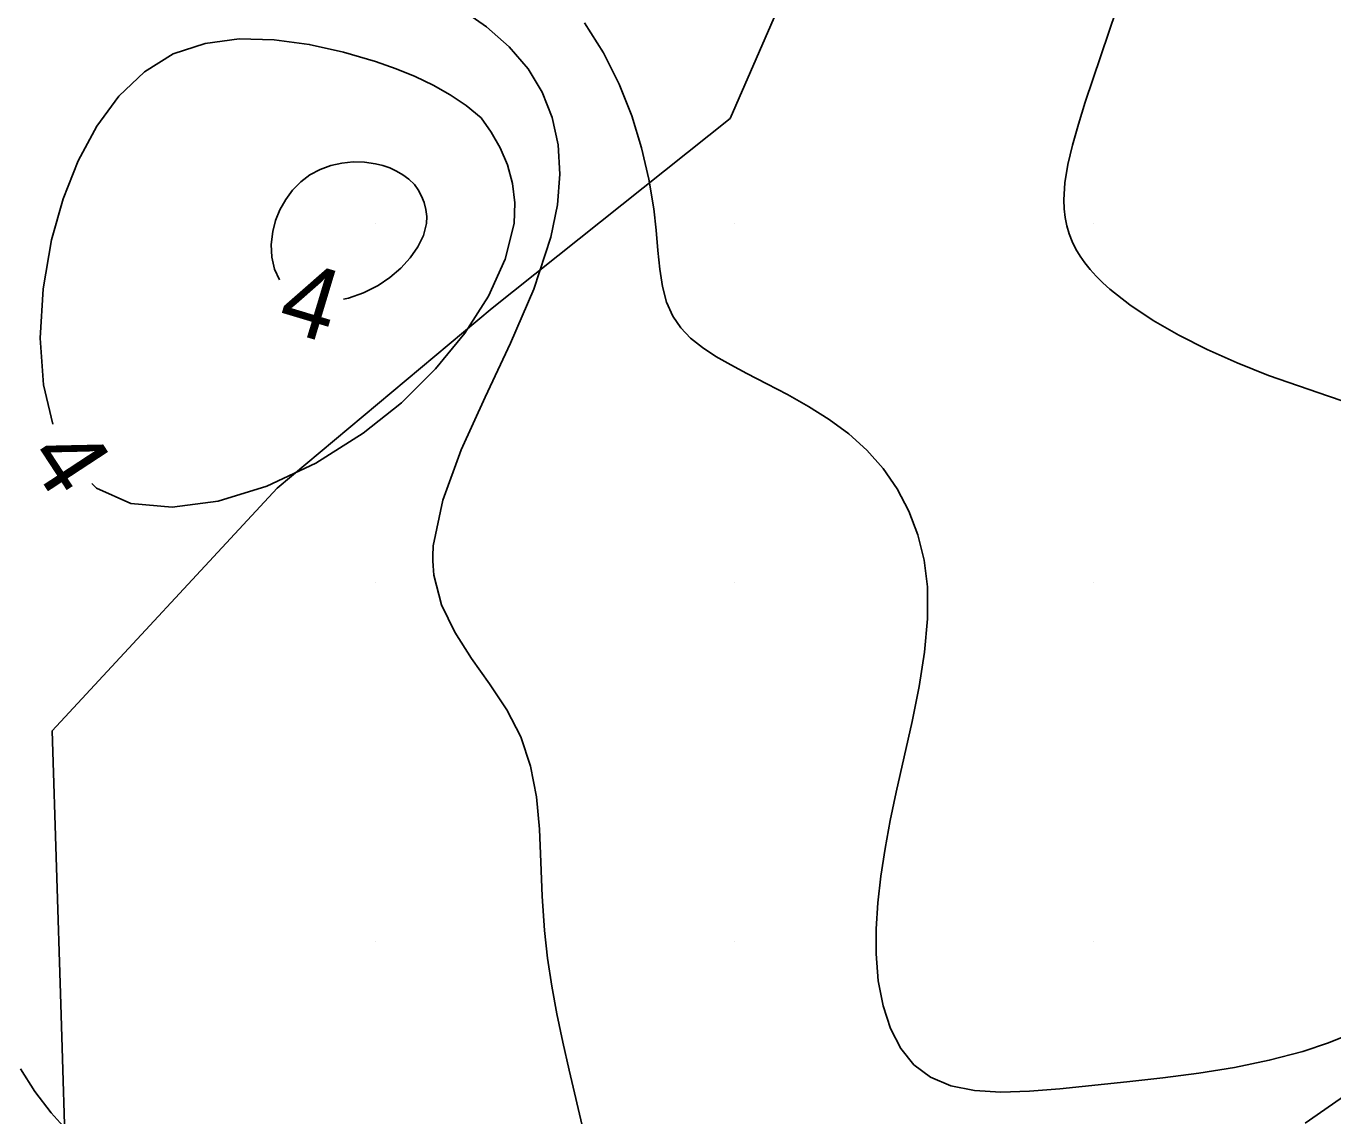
# Model space of a CAD drawing. Extents: x 2602990 to 2605851, y 618069 to 619180.
# Drawn here: x 2603320.28 to 2603356.65, y 618495.16 to 618525.5 of the extents above; entities that cross this region are included whole.
import ezdxf

# ---------------------------------------------------------------- set-up
doc = ezdxf.new("R2010")
doc.units = 0
for name, color, linetype in [('DTM Contours Minor', 7, 'Continuous'), ('DTM Contours Minor Text', 7, 'Continuous'), ('Exist DTM Crownline', 7, 'Continuous'), ('Exist DTM QL2 LIDAR Elevation Point', 7, 'Continuous'), ('Exist Roads EOP', 7, 'Continuous'), ('PH Exist DTM Obscure Area', 7, 'Continuous')]:
    doc.layers.add(name, color=color, linetype=linetype)

msp = doc.modelspace()

# ---------------------------------------------------------------- linework, layer by layer
at = {"layer": 'DTM Contours Minor'}
for points in [[(2603332.359, 618525.984), (2603333.09, 618525.479), (2603333.725, 618524.922), (2603334.251, 618524.308), (2603334.642, 618523.657), (2603334.92, 618522.948), (2603335.083, 618522.186), (2603335.133, 618521.374), (2603335.068, 618520.516), (2603334.888, 618519.616), (2603334.406, 618518.168), (2603333.76, 618516.67), (2603333.053, 618515.165), (2603332.389, 618513.695), (2603331.874, 618512.301), (2603331.612, 618511.025), (2603331.598, 618510.743), (2603331.598, 618510.606), (2603331.604, 618510.47), (2603331.614, 618510.337), (2603331.63, 618510.205), (2603331.845, 618509.382), (2603332.214, 618508.62), (2603332.679, 618507.894), (2603333.179, 618507.182), (2603333.657, 618506.461), (2603334.051, 618505.706), (2603334.321, 618504.896), (2603334.481, 618504.038), (2603334.565, 618503.142), (2603334.608, 618502.216), (2603334.643, 618501.27), (2603334.704, 618500.313), (2603334.79, 618499.542), (2603334.909, 618498.769), (2603335.054, 618497.993), (2603335.219, 618497.212), (2603335.397, 618496.426), (2603335.797, 618494.727)], [(2603350.623, 618525.96), (2603349.758, 618523.376), (2603349.565, 618522.764), (2603349.401, 618522.185), (2603349.274, 618521.64), (2603349.191, 618521.131), (2603349.16, 618520.659), (2603349.168, 618520.407), (2603349.196, 618520.166), (2603349.243, 618519.935), (2603349.309, 618519.712), (2603349.394, 618519.497), (2603349.499, 618519.287), (2603349.614, 618519.094), (2603349.747, 618518.904), (2603349.896, 618518.717), (2603350.062, 618518.533), (2603350.245, 618518.351), (2603350.445, 618518.17), (2603351.001, 618517.732), (2603351.646, 618517.304), (2603352.366, 618516.889), (2603353.151, 618516.493), (2603353.987, 618516.119), (2603354.861, 618515.773), (2603355.688, 618515.48), (2603356.528, 618515.197), (2603357.369, 618514.907)], [(2603335.819, 618525.587), (2603336.351, 618524.755), (2603336.788, 618523.884), (2603337.139, 618522.995), (2603337.411, 618522.106), (2603337.611, 618521.236), (2603337.747, 618520.405), (2603337.813, 618519.81), (2603337.865, 618519.25), (2603337.919, 618518.728), (2603337.993, 618518.248), (2603338.107, 618517.811), (2603338.277, 618517.419), (2603338.497, 618517.098), (2603338.774, 618516.81), (2603339.104, 618516.547), (2603339.479, 618516.301), (2603339.894, 618516.063), (2603340.343, 618515.825), (2603340.898, 618515.539), (2603341.474, 618515.236), (2603342.056, 618514.907), (2603342.628, 618514.544), (2603343.175, 618514.14), (2603343.679, 618513.688), (2603344.133, 618513.176), (2603344.524, 618512.61), (2603344.846, 618511.994), (2603345.097, 618511.333), (2603345.271, 618510.629), (2603345.364, 618509.888), (2603345.37, 618508.994), (2603345.286, 618508.064), (2603345.134, 618507.108), (2603344.936, 618506.133), (2603344.494, 618504.167), (2603344.329, 618503.377), (2603344.185, 618502.597), (2603344.067, 618501.832), (2603343.983, 618501.086), (2603343.937, 618500.362), (2603343.936, 618499.665), (2603343.997, 618498.914), (2603344.129, 618498.215), (2603344.335, 618497.584), (2603344.621, 618497.034), (2603344.99, 618496.578), (2603345.447, 618496.23), (2603346.018, 618495.991), (2603346.675, 618495.862), (2603347.409, 618495.82), (2603348.205, 618495.844), (2603349.053, 618495.912), (2603350.918, 618496.103), (2603351.915, 618496.214), (2603352.915, 618496.344), (2603353.907, 618496.504), (2603354.876, 618496.703), (2603355.809, 618496.951), (2603356.525, 618497.19), (2603357.216, 618497.467)], [(2603332.943, 618522.943), (2603332.524, 618523.285), (2603332.082, 618523.586), (2603331.612, 618523.852), (2603331.112, 618524.09), (2603330.576, 618524.306), (2603330, 618524.507), (2603329.11, 618524.771), (2603328.162, 618524.985), (2603327.184, 618525.118), (2603326.207, 618525.139), (2603325.261, 618525.016), (2603324.376, 618524.72), (2603323.571, 618524.223), (2603322.86, 618523.544), (2603322.244, 618522.711), (2603321.726, 618521.749), (2603321.307, 618520.686), (2603320.99, 618519.548), (2603320.754, 618518.179), (2603320.674, 618516.81), (2603320.765, 618515.505), (2603321.025, 618514.412)], [(2603322.106, 618512.762), (2603322.236, 618512.629), (2603323.196, 618512.209), (2603324.346, 618512.099), (2603325.628, 618512.27), (2603326.982, 618512.69), (2603328.347, 618513.331), (2603329.664, 618514.162), (2603330.723, 618515.012), (2603331.673, 618515.952), (2603332.489, 618516.951), (2603333.144, 618517.979), (2603333.61, 618519.006), (2603333.861, 618520), (2603333.882, 618520.574), (2603333.815, 618521.118), (2603333.673, 618521.63), (2603333.471, 618522.107), (2603333.223, 618522.545), (2603332.943, 618522.943)], [(2603331.088, 618521.088), (2603330.932, 618521.231), (2603330.765, 618521.355), (2603330.588, 618521.46), (2603330.401, 618521.546), (2603330.205, 618521.615), (2603330, 618521.666), (2603329.696, 618521.709), (2603329.383, 618521.715), (2603329.068, 618521.683), (2603328.758, 618521.613), (2603328.459, 618521.503), (2603328.18, 618521.351), (2603327.925, 618521.158), (2603327.698, 618520.928), (2603327.504, 618520.668), (2603327.345, 618520.385), (2603327.223, 618520.086), (2603327.142, 618519.777), (2603327.101, 618519.416), (2603327.119, 618519.064), (2603327.195, 618518.733), (2603327.329, 618518.436), (2603327.331, 618518.432)], [(2603329.113, 618517.896), (2603329.254, 618517.925), (2603329.669, 618518.071), (2603330.074, 618518.277), (2603330.406, 618518.499), (2603330.708, 618518.756), (2603330.971, 618519.042), (2603331.185, 618519.349), (2603331.341, 618519.67), (2603331.427, 618520), (2603331.432, 618520.198), (2603331.408, 618520.393), (2603331.357, 618520.583), (2603331.284, 618520.764), (2603331.193, 618520.934), (2603331.088, 618521.088)], [(2603320.121, 618496.467), (2603320.523, 618495.836), (2603320.974, 618495.24), (2603321.475, 618494.68)], [(2603355.879, 618494.956), (2603357.069, 618495.776)]]:
    msp.add_lwpolyline(points, dxfattribs=at)
at = {"layer": 'Exist DTM Crownline'}
msp.add_spline([(2603233.488, 618380.754), (2603285.185, 618400.095), (2603335.457, 618418.629), (2603390.812, 618439.069), (2603440.087, 618457.325), (2603493.996, 618477.231), (2603542.655, 618495.301), (2603600.808, 618516.867), (2603653.659, 618536.362), (2603706.222, 618555.742), (2603764.811, 618577.593), (2603823.52, 618599.847), (2603878.564, 618620.56), (2603937.951, 618643.078), (2603997.369, 618665.789), (2604036.209, 618680.665), (2604055.311, 618688.017)], degree=3, dxfattribs=at)
at = {"layer": 'Exist DTM QL2 LIDAR Elevation Point'}
for p, q in [((2603330, 618520), (2603330, 618520)), ((2603340, 618520), (2603340, 618520)), ((2603350, 618520), (2603350, 618520)), ((2603330, 618510), (2603330, 618510)), ((2603340, 618510), (2603340, 618510)), ((2603350, 618510), (2603350, 618510)), ((2603330, 618500), (2603330, 618500)), ((2603340, 618500), (2603340, 618500)), ((2603350, 618500), (2603350, 618500))]:
    msp.add_line(p, q, dxfattribs=at)
at = {"layer": 'Exist Roads EOP'}
for points in [[(2603230.17, 618389.98), (2603282.929, 618409.597), (2603332.773, 618427.868), (2603388.167, 618448.413), (2603437.203, 618466.721), (2603490.778, 618486.527), (2603539.039, 618504.558), (2603597.451, 618526.156), (2603651.053, 618545.972), (2603705.208, 618566.084), (2603762.02, 618587.183), (2603820.334, 618609.162), (2603876.341, 618629.99), (2603934.909, 618652.28), (2603996.409, 618675.568), (2604033.216, 618689.957), (2604052.01, 618697.199)], [(2604034.633, 618668.486), (2603984.89, 618650.123), (2603936.767, 618631.654), (2603888.195, 618613.335), (2603837.766, 618594.258), (2603782.918, 618573.705), (2603731.939, 618554.39), (2603671.126, 618532.171), (2603621.822, 618514.106), (2603561.545, 618491.877), (2603506.421, 618471.293), (2603452.163, 618451.33), (2603398.364, 618431.316), (2603341.431, 618410.355), (2603281.65, 618388.199), (2603223.033, 618366.475), (2603185.717, 618352.612)]]:
    msp.add_spline(points, degree=3, dxfattribs=at)
at = {"layer": 'PH Exist DTM Obscure Area'}
msp.add_lwpolyline([(2603341.823, 618527.407), (2603339.877, 618522.925), (2603333.253, 618517.641), (2603327.271, 618512.629), (2603321.006, 618505.877), (2603321.245, 618498.268), (2603321.561, 618487.91), (2603322.637, 618482.772), (2603322.771, 618472.689), (2603324.297, 618465.991), (2603329.048, 618462.852), (2603337.29, 618461.438), (2603349.233, 618467.155), (2603351.635, 618471.268), (2603352.118, 618476.398), (2603355.993, 618481.695), (2603359.499, 618486.444)], dxfattribs=at)

# ---------------------------------------------------------------- texts
at = {"layer": 'DTM Contours Minor Text'}
for rotation, p in [(343.2377, (2603327.208, 618517.098)), (303.2262, (2603320.257, 618513.508))]:
    msp.add_text('4', height=2, rotation=rotation, dxfattribs=at).set_placement(p)

doc.saveas('drawing.dxf')
